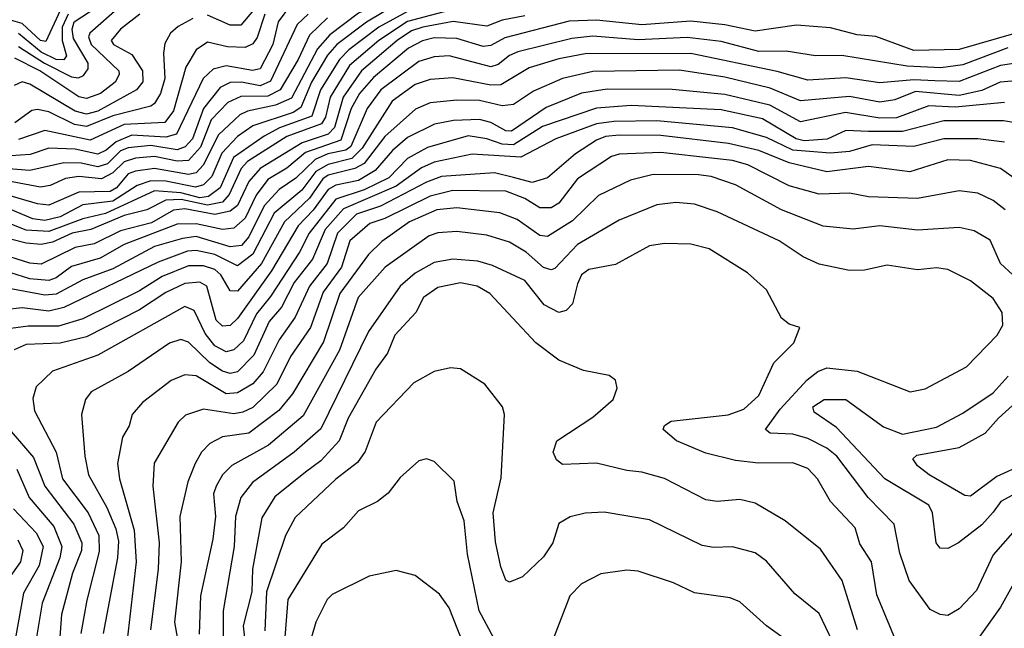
# Model space of a CAD drawing. Extents: x 1308313 to 1441400, y 959662 to 1036319.
# Tile 524 of 656: x 1400238 to 1402845, y 974879 to 976490. Entities that reach past the tile are written whole.
import ezdxf

# ---------------------------------------------------------------- set-up
doc = ezdxf.new("R2010")
doc.units = 0

msp = doc.modelspace()

# ---------------------------------------------------------------- linework, layer by layer
at = {"layer": '0CON10XD'}
for points in [[(1400585.1, 976765.1), (1400615.5, 976745.5), (1400689.5, 976715), (1400693.5, 976705), (1400625, 976673), (1400466.6, 976615), (1400345.2, 976514.8), (1400307, 976433), (1400293.3, 976435), (1400245, 976480.5), (1400195, 976494.8)], [(1400928.6, 976601.5), (1400823.8, 976476.2), (1400795, 976475.7), (1400735, 976502)], [(1401265.2, 976565.2), (1401235, 976564.5), (1401215, 976556.2), (1401185, 976530.2), (1401135, 976507.5), (1401059.3, 976450.7), (1401026.4, 976413.6), (1400957.3, 976282.7), (1400915, 976264.4), (1400841.5, 976248.5), (1400821.2, 976238.8), (1400764.3, 976185.7), (1400723.6, 976105), (1400705, 976084.9), (1400685, 976080.4), (1400595, 976096), (1400545, 976089.5), (1400525, 976081.8), (1400494.1, 976045), (1400477.8, 976035), (1400395, 976033.5), (1400315, 975999.6), (1400285, 976003.1), (1400167.3, 976037.3)], [(1400235, 976419.2), (1400304.2, 976375), (1400375, 976338.9), (1400393.8, 976336.2), (1400407.3, 976342.7), (1400419.5, 976360.5), (1400419.5, 976375), (1400380.7, 976440.7), (1400376.8, 976465), (1400382.7, 976485), (1400486.3, 976553.7)], [(1401401.9, 976521.9), (1401265, 976485.3), (1401189, 976435), (1401111.1, 976368.9), (1401060.2, 976285), (1401047.3, 976232.7), (1401037.1, 976215), (1400945, 976180.9), (1400841.1, 976115), (1400824.1, 976095.9), (1400792.7, 976027.3), (1400775, 976007.6), (1400735, 975999.3), (1400665.5, 976014.5), (1400625, 976012.4), (1400575, 975986.9), (1400515, 975971.7), (1400426.5, 975935), (1400377.2, 975925), (1400325, 975901.2), (1400295, 975895.1), (1400255, 975898.2), (1400175, 975919.3)], [(1401243.9, 976536.1), (1401156, 976484), (1401077.7, 976425), (1401053.3, 976396.7), (1401010.6, 976325), (1400982.4, 976257.6), (1400961.7, 976245), (1400855, 976209.4), (1400815, 976180.8), (1400772.9, 976137.1), (1400747.1, 976075), (1400725, 976052.7), (1400703.3, 976046.7), (1400625, 976062.4), (1400585, 976064), (1400549, 976051), (1400485, 976009.6), (1400405, 975999.9), (1400345, 975968.6), (1400305, 975958.3), (1400273, 975963), (1400195, 975995.8)], [(1400955, 976528.4), (1400922.6, 976485), (1400908.6, 976425), (1400875, 976360.3), (1400854.6, 976355.4), (1400785, 976368.4), (1400750.2, 976359.8), (1400723.7, 976335), (1400653.1, 976186.9), (1400625, 976179.5), (1400535, 976184.6), (1400493.3, 976166.7), (1400466.7, 976145), (1400445, 976134.7), (1400385, 976147.3), (1400315, 976150.1), (1400266.3, 976133.7), (1400215, 976129.7)], [(1400504.2, 976525), (1400423.8, 976455), (1400420.1, 976445), (1400427.3, 976425), (1400500.2, 976355), (1400501.2, 976345), (1400490.6, 976325), (1400451.9, 976295), (1400415, 976281.4), (1400395, 976286.3), (1400291.6, 976355), (1400225, 976388.2)], [(1401001.5, 976505), (1400972.6, 976477.4), (1400902.1, 976327.8), (1400875, 976315.4), (1400825, 976325.3), (1400795.7, 976324.3), (1400769.2, 976310.8), (1400725, 976255.6), (1400695.3, 976175), (1400676.6, 976153.4), (1400655, 976146.1), (1400585, 976157.4), (1400525, 976150.7), (1400505, 976142.9), (1400470.8, 976109.1), (1400445, 976101), (1400400.7, 976110.7), (1400355, 976111.2), (1400265, 976090.7), (1400085, 976105.5)], [(1401575, 976500.4), (1401515, 976489.2), (1401475, 976473.4), (1401385.6, 976485.6), (1401305, 976470.6), (1401275, 976460.5), (1401237.1, 976435), (1401143.3, 976355), (1401094.2, 976285), (1401071.2, 976205), (1401055, 976187.1), (1400985.9, 976164.1), (1400875, 976096.7), (1400845, 976061.7), (1400815, 975998.6), (1400795, 975983.2), (1400755, 975974.9), (1400675, 975989.6), (1400645, 975986.1), (1400587.3, 975952.7), (1400505, 975931.4), (1400435, 975897), (1400385, 975887), (1400295, 975842.6), (1400265, 975845.9), (1400175, 975874)], [(1401053.4, 976495), (1401005, 976449.5), (1400975.3, 976385), (1400927.7, 976305), (1400895, 976287.5), (1400823.2, 976286.8), (1400789.2, 976270.8), (1400744.9, 976225.1), (1400716.8, 976153.2), (1400685, 976117.2), (1400655, 976116), (1400595, 976127.8), (1400545, 976123.8), (1400515, 976113.9), (1400485, 976084.5), (1400455, 976069.3), (1400395, 976074.9), (1400359.7, 976069.7), (1400318.8, 976051.2), (1400293, 976047), (1400175, 976068.9)], [(1400555.8, 976505), (1400505, 976465.2), (1400480.5, 976435), (1400486.4, 976425), (1400535, 976398.3), (1400563.3, 976355), (1400563.8, 976326.2), (1400547.5, 976305), (1400445, 976247.8), (1400415, 976240), (1400385, 976248.5), (1400265, 976319.8), (1400245, 976325.5), (1400223.8, 976316.2)], [(1400696.5, 976493.5), (1400658.1, 976471.9), (1400637.1, 976455), (1400622.7, 976427.3), (1400618.6, 976401.4), (1400622.8, 976335), (1400610.5, 976295), (1400595, 976268.7), (1400585, 976261.4), (1400485, 976235.7), (1400415, 976207.8), (1400383.1, 976213.1), (1400315, 976246), (1400285, 976253), (1400270.5, 976249.5), (1400225, 976217.6)], [(1400887.5, 976505), (1400866.6, 976443.4), (1400855, 976426.1), (1400835, 976417.1), (1400788.7, 976418.7), (1400735, 976430.6), (1400705, 976410.6), (1400677.9, 976365), (1400645, 976249.1), (1400622.1, 976217.9), (1400515, 976212.5), (1400425, 976171.3), (1400305, 976197), (1400235, 976172.7)], [(1400366.5, 976505), (1400350.9, 976470.9), (1400350.7, 976435), (1400362, 976395), (1400355, 976384.2), (1400335, 976385.3), (1400295, 976404.3), (1400235, 976453.9)], [(1401265, 976512), (1401189.3, 976470.7), (1401109.2, 976410.8), (1401084.7, 976385.3), (1401034.7, 976305), (1401011.9, 976235), (1400926.3, 976203.7), (1400885, 976181.7)], [(1402875, 976454.9), (1402725, 976411.3), (1402605, 976409.1), (1402505, 976446), (1402455, 976450.3), (1402385, 976469), (1402295, 976476), (1402185, 976460.4), (1402105, 976477.1), (1402015, 976486.4), (1401885, 976477), (1401765, 976488.9), (1401693.2, 976486.8), (1401522.1, 976442.1), (1401485, 976422), (1401465, 976419), (1401395, 976440.6), (1401335, 976442.4), (1401304.8, 976434.8), (1401267.1, 976415), (1401175, 976337.4), (1401137.9, 976295), (1401115.8, 976255), (1401088.3, 976171.7), (1400995, 976138.7), (1400945, 976097.4), (1400895, 976067.1), (1400864.1, 976025.9), (1400834.8, 975965.2), (1400805, 975938.5), (1400775.1, 975934.9), (1400705, 975949.9), (1400655, 975948.5), (1400514.9, 975895.1), (1400451, 975859), (1400375, 975837.1), (1400335, 975806.7), (1400315, 975799.7), (1400265, 975804), (1400180.5, 975830.5)], [(1402853.9, 976416.1), (1402735, 976370.8), (1402677.1, 976362.9), (1402587.7, 976367.7), (1402415, 976395.5), (1402345.2, 976394.8), (1402267.3, 976407.3), (1402195, 976406.4), (1402095, 976432.8), (1402005, 976442.8), (1401875, 976437.1), (1401755, 976446.6), (1401699.5, 976440.5), (1401556.7, 976405), (1401534.4, 976395.6), (1401505, 976371.5), (1401485, 976365.4), (1401375, 976394.3), (1401335, 976392.4), (1401295, 976380), (1401194.6, 976305), (1401158.1, 976255), (1401115, 976154.9), (1401101.9, 976145), (1401053.9, 976135), (1401020, 976120), (1400969.4, 976070.6), (1400925, 976040.5), (1400885, 975997.8), (1400845.1, 975915), (1400825, 975892.4), (1400795, 975888.5), (1400705, 975916.1), (1400668.8, 975911.2), (1400595, 975889.8), (1400485, 975830.8), (1400405, 975801.2), (1400335, 975763.3), (1400305, 975760.6), (1400215, 975777.4)], [(1402887, 976377), (1402835, 976369), (1402725, 976326.5), (1402661.1, 976328.9), (1402605, 976331.5), (1402515, 976323.3), (1402425, 976336.2), (1402325, 976330.4), (1402243.1, 976353.1), (1402015, 976400.5), (1401735, 976399.9), (1401665, 976386.9), (1401586.8, 976363.2), (1401511.8, 976318.2), (1401485, 976317.4), (1401385, 976336), (1401325, 976332), (1401285, 976318.6), (1401223.9, 976275), (1401145, 976150.4), (1401117.5, 976122.5), (1401055, 976106.5), (1401022, 976088), (1400985, 976038.6), (1400911.8, 975978.2), (1400855, 975869.4), (1400815, 975838.3), (1400755, 975868.6), (1400705, 975879.6), (1400682.6, 975877.4), (1400605, 975848.6), (1400355, 975728.1), (1400315, 975718.3), (1400245, 975727.3), (1400197.5, 975722.5)], [(1402865, 976327.3), (1402833.6, 976325), (1402785, 976303.3), (1402725, 976289.8), (1402610, 976300), (1402555, 976277.9), (1402515, 976271.6), (1402435, 976287.2), (1402305, 976275.7), (1402225, 976309.3), (1402105, 976338.3), (1401985, 976357.1), (1401755, 976353.5), (1401675, 976334.9), (1401598.7, 976301.3), (1401545, 976266.2), (1401515, 976262.6), (1401455, 976276.5), (1401395, 976277.1), (1401325, 976270.5), (1401286.2, 976253.8), (1401205, 976180.7), (1401150, 976110), (1401125, 976096.2), (1401055, 976078.3), (1401041, 976069), (1401005, 976017.8), (1400939.3, 975955), (1400878.2, 975845), (1400815, 975771.5), (1400795, 975772.3), (1400770.7, 975815), (1400755, 975828.7), (1400725, 975838.6), (1400685, 975838.7), (1400615, 975810.2), (1400555, 975772.8), (1400405, 975698.3), (1400340.8, 975679.2), (1400261, 975679), (1400215, 975672.6)], [(1402845, 976271.5), (1402715, 976258.7), (1402645, 976262.3), (1402559.7, 976230.3), (1402515, 976229.7), (1402424.2, 976244.2), (1402305, 976219.6), (1402223.9, 976263.9), (1402105, 976292.1), (1401965, 976305.7), (1401793.7, 976306.3), (1401725, 976295.9), (1401632.1, 976257.9), (1401540, 976195), (1401525, 976195.9), (1401485, 976218.5), (1401455, 976225.8), (1401386.7, 976223.3), (1401336.7, 976213.3), (1401265, 976178.1), (1401225, 976144), (1401179.1, 976090.9), (1401135, 976064.9), (1401075, 976052.1), (1401055, 976040.7), (1401015, 975986), (1400975, 975944.8), (1400904.6, 975825.4), (1400815, 975699.4), (1400795, 975680.4), (1400775, 975679), (1400757.9, 975695), (1400733.9, 975785), (1400715, 975795.7), (1400675, 975791.5), (1400625, 975768.3), (1400555, 975721.9), (1400415, 975650.7), (1400345, 975633.9), (1400255, 975629.9), (1400223.9, 975616.1)], [(1402885, 976215.4), (1402842.4, 976222.4), (1402685, 976222.7), (1402575.6, 976194.4), (1402485, 976194.7), (1402425, 976197.2), (1402375.6, 976174.4), (1402315, 976169.8), (1402294, 976175), (1402205, 976227.6), (1402095, 976251.5), (1401856.5, 976263.5), (1401765, 976256.5), (1401622.2, 976207.8), (1401545, 976159.2), (1401515, 976160.5), (1401475, 976175.3), (1401425, 976183.1), (1401318.1, 976151.9), (1401265, 976123), (1401215, 976071.5), (1401150.5, 976039.5), (1401075, 976015.1), (1401004.9, 975925), (1400978.9, 975875), (1400902.3, 975757.7), (1400865, 975711.7), (1400830.4, 975639.6), (1400805, 975616.1), (1400785, 975611.2), (1400755, 975626.6), (1400729, 975659), (1400700.4, 975720.4), (1400675, 975730.7), (1400445, 975602.5), (1400325, 975560), (1400281.5, 975518.5), (1400272.9, 975487.1), (1400277.8, 975455), (1400334.5, 975345), (1400351.9, 975275), (1400419.3, 975185), (1400447.3, 975125), (1400448.2, 975081.8), (1400416.3, 974953.7), (1400399.8, 974865)], [(1402845, 976166.4), (1402775, 976174.9), (1402685, 976174.6), (1402605, 976154.3), (1402495, 976158.7), (1402435, 976141.6), (1402385, 976136.9), (1402285, 976145.2), (1402215, 976178.6), (1402125, 976204.4), (1401925, 976222.7), (1401810.6, 976220.6), (1401765.5, 976214.5), (1401657.3, 976175), (1401565, 976126.7), (1401435.9, 976134.1), (1401335, 976112.8), (1401301.6, 976098.4), (1401235, 976049.7), (1401095, 975989.2), (1401046.8, 975935), (1401013.4, 975856.6), (1400965.1, 975794.9), (1400931.1, 975728.9), (1400899, 975691), (1400858.2, 975601.8), (1400815, 975558.2), (1400795, 975553.1), (1400775, 975559.3), (1400741.9, 975581.9), (1400685, 975636.9), (1400665, 975643.3), (1400635, 975633.7), (1400525, 975558.4), (1400427.3, 975505), (1400412.5, 975485), (1400401.5, 975445), (1400410.4, 975335), (1400420.5, 975285), (1400468.8, 975198.8), (1400492.4, 975142.4), (1400499.4, 975109.4), (1400497.5, 975065), (1400459.3, 974865)], [(1400885, 976181.7), (1400804.3, 976125.7), (1400768.5, 976045), (1400738.2, 976021.8), (1400715, 976019), (1400665, 976032), (1400595, 976036.8), (1400465, 975977.6), (1400405, 975963.2), (1400315, 975929.7), (1400255, 975933.2), (1400195, 975956.9)], [(1402879.8, 976065), (1402835, 976095.9), (1402755, 976117.3), (1402695, 976119.1), (1402595, 976087.8), (1402485, 976101.2), (1402375, 976087.1), (1402275, 976111.5), (1402195, 976144), (1402115, 976162.2), (1401935, 976183.4), (1401825, 976184.5), (1401788.9, 976181.1), (1401765, 976171.4), (1401709.8, 976135), (1401635, 976071.7), (1401595, 976059.5), (1401545, 976072.8), (1401495, 976084.9), (1401354.9, 976075.1), (1401315, 976060.5), (1401193.1, 975996.9), (1401130, 975975), (1401079.2, 975925), (1401052.2, 975845), (1401005.6, 975785), (1400967.4, 975702.6), (1400925, 975643), (1400882.5, 975557.5), (1400855, 975526.5), (1400815, 975502.3), (1400785, 975500.1), (1400705, 975547.2), (1400675, 975549.8), (1400638.8, 975535), (1400563.1, 975476.9), (1400535.9, 975445), (1400527.6, 975415), (1400510.3, 975385), (1400496.9, 975315), (1400502.5, 975275), (1400541.1, 975138.9), (1400546.1, 975055), (1400520.3, 974825)], [(1402846.6, 975986.5), (1402815, 976011.7), (1402775, 976030.7), (1402725, 976037.5), (1402615, 976016.7), (1402485, 976021.7), (1402435, 976031.3), (1402355, 976028.5), (1402275, 976050.5), (1402165.8, 976105.8), (1402125, 976117.9), (1402077.2, 976122.8), (1401935, 976138.4), (1401825, 976134.5), (1401805, 976127.9), (1401715, 976068.6), (1401665.1, 976004.9), (1401645, 975992.5), (1401615, 975992.1), (1401575, 976017.3), (1401525, 976036.7), (1401385, 976038.3), (1401325, 976022.8), (1401205, 975964.2), (1401165, 975950.9), (1401112, 975905), (1401090.1, 975835), (1401041.3, 975768.7), (1401007.8, 975675), (1400955, 975598.3), (1400918.7, 975525), (1400855, 975463.9), (1400829.3, 975450.7), (1400805, 975446.7), (1400725, 975458.8), (1400676.7, 975443.3), (1400657.5, 975425), (1400593.9, 975316.1), (1400590.3, 975255), (1400607, 975105), (1400604.9, 975035.1), (1400584.8, 974875)], [(1402867.2, 975815), (1402834.3, 975845), (1402807, 975907), (1402765, 975931.6), (1402725, 975940), (1402615, 975933.2), (1402515, 975944.3), (1402445, 975935.3), (1402365, 975943.4), (1402255, 975987), (1402132.8, 976052.8), (1402068.6, 976075), (1402035, 976079.8), (1401915, 976080.4), (1401855, 976065.6), (1401770.8, 976025), (1401701.9, 975958.1), (1401635, 975916.3), (1401615, 975919.1), (1401555, 975961.2), (1401508.8, 975978.8), (1401395, 975992.1), (1401342.7, 975987.3), (1401270.5, 975955), (1401196.7, 975903.2), (1401161.4, 975868.6), (1401085.6, 975765), (1401042.5, 975637.5), (1400960.7, 975499.3), (1400924.5, 975455.5), (1400845, 975395.5), (1400775, 975385.8), (1400741.9, 975368.1), (1400719.2, 975345), (1400703, 975315), (1400683.1, 975266.9), (1400662.4, 975175), (1400665.8, 975055), (1400648.1, 974895), (1400670.5, 974765)], [(1402886.1, 975153.9), (1402815, 975073.2), (1402771.1, 974978.9), (1402725, 974930.4), (1402695, 974913.1), (1402675, 974915.6), (1402648.6, 974928.6), (1402592.8, 975005), (1402568, 975078), (1402553.1, 975155), (1402484.3, 975225), (1402401.1, 975335), (1402375, 975356), (1402325, 975381.5), (1402285, 975392.5), (1402225.2, 975395.2), (1402212.5, 975405), (1402251.1, 975458.9), (1402322.9, 975537.1), (1402351, 975559), (1402375, 975568.3), (1402455, 975559.8), (1402595.3, 975504.7), (1402635, 975513.1), (1402745, 975571.2), (1402825.5, 975655), (1402841.1, 975681.1), (1402838.7, 975715), (1402815, 975751.8), (1402755, 975799.3), (1402695, 975829.2), (1402665, 975833.1), (1402615, 975828.2), (1402535, 975840.3), (1402475, 975827.3), (1402435, 975826.6), (1402355, 975843.3), (1402312.2, 975862.2), (1402248.5, 975905), (1402085, 975981.4), (1402025, 976002.3), (1401975, 976006.5), (1401925, 976000.2), (1401825, 975959.5), (1401715, 975894.8), (1401655, 975831.6), (1401645, 975828), (1401624.5, 975834.5), (1401579.3, 975875), (1401535, 975901.2), (1401475, 975920), (1401395, 975929.1), (1401345, 975926), (1401322, 975918), (1401206, 975835), (1401134.2, 975755), (1401084.7, 975615.3), (1400988.2, 975441.8), (1400896.4, 975363.6), (1400799.7, 975310.3), (1400775.2, 975285), (1400758.3, 975255), (1400751.5, 975235), (1400756.4, 975175), (1400749.6, 975115), (1400717.1, 974965), (1400713.2, 974863.2)], [(1402585, 974780.4), (1402507.3, 974967.3), (1402493.4, 975055), (1402462.5, 975102.5), (1402450, 975145), (1402384.6, 975215), (1402350.3, 975275), (1402325, 975302.1), (1402285, 975316.7), (1402194.1, 975315.9), (1402133.2, 975323.2), (1402055, 975342.2), (1401976.7, 975375), (1401941.9, 975405), (1401945, 975415.8), (1401962.8, 975427.2), (1402114, 975444), (1402155, 975459.3), (1402194.5, 975495), (1402235, 975581.5), (1402287.5, 975635), (1402303.3, 975675), (1402275, 975684.3), (1402255, 975700), (1402215.6, 975775), (1402165, 975820), (1402063.2, 975883.2), (1402015, 975895.8), (1401945, 975897.8), (1401905, 975891.5), (1401815, 975841.8), (1401745, 975829.2), (1401725.4, 975815), (1401715, 975790.8), (1401702, 975738), (1401685, 975720.4), (1401665, 975715.3), (1401626.8, 975735), (1401575, 975800), (1401489.7, 975839.7), (1401451.2, 975851.2), (1401385, 975856.3), (1401335, 975847.6), (1401285, 975818.8), (1401245.2, 975785), (1401161.5, 975665), (1401035, 975406.7), (1400964.7, 975345.3), (1400854.2, 975265), (1400823.5, 975225), (1400809.4, 975175), (1400805.5, 975095), (1400776.4, 974925), (1400777.1, 974835)], [(1402456.5, 974875), (1402415.2, 975005.2), (1402358.3, 975088.3), (1402265, 975163.4), (1402185, 975210.3), (1402145, 975219.6), (1402085, 975214.7), (1402055, 975218.8), (1401945.2, 975275.2), (1401885, 975292.4), (1401845, 975296.8), (1401765, 975315.7), (1401675, 975312.5), (1401659.2, 975325), (1401650.8, 975345), (1401660, 975375), (1401755, 975437.7), (1401809.4, 975485), (1401819.4, 975515), (1401815.6, 975535.6), (1401798.3, 975548.3), (1401731.1, 975561.1), (1401665, 975588.5), (1401604.3, 975634.3), (1401483.1, 975765), (1401449.4, 975785), (1401405, 975793.2), (1401345, 975780.9), (1401307.3, 975755), (1401286.8, 975715), (1401231.5, 975655), (1401212.2, 975607.8), (1401181.2, 975565), (1401107.7, 975435), (1401084.1, 975375), (1401035, 975321.9), (1400995, 975292.5), (1400913.2, 975226.8), (1400879.1, 975170.9), (1400854.6, 975035), (1400852.5, 974975), (1400830.1, 974885), (1400837.4, 974815)], [(1402408.1, 974805), (1402355, 974917.7), (1402290.3, 974970.3), (1402215, 975056.4), (1402185, 975079.1), (1402125, 975094.6), (1402075, 975092.7), (1402045, 975098), (1401905, 975166), (1401785, 975186.7), (1401735, 975183.9), (1401695, 975174.1), (1401665, 975156.4), (1401649.2, 975105), (1401625, 975068.2), (1401568.8, 975015), (1401535, 975000.8), (1401525, 975006.7), (1401511.9, 975041.9), (1401498, 975108), (1401491.5, 975185), (1401512.8, 975277.2), (1401521.5, 975445), (1401516.7, 975465), (1401469.2, 975525), (1401405, 975565.6), (1401378.9, 975568.9), (1401335, 975559.1), (1401281.2, 975528.8), (1401181.9, 975425), (1401153, 975347), (1401132.5, 975317.5), (1401075, 975273.7), (1400967.7, 975172.3), (1400942.2, 975125), (1400891.6, 974975), (1400887.5, 974872.5)], [(1402905, 975252.7), (1402835.9, 975215), (1402815, 975186.5), (1402785, 975152.5), (1402723.5, 975105), (1402695, 975090.3), (1402675, 975090.8), (1402664.2, 975105), (1402654.8, 975185), (1402644.5, 975204.5), (1402528.2, 975275), (1402400.2, 975410.2), (1402341.5, 975451.5), (1402338.2, 975465), (1402367.5, 975485), (1402425, 975484.5), (1402525, 975412.2), (1402575, 975392.6), (1402665, 975411.6), (1402735, 975448.4), (1402815, 975502.5), (1402855, 975546.2)], [(1402895, 975312.9), (1402825, 975281.2), (1402755, 975228.3), (1402740.5, 975230.5), (1402646.2, 975285), (1402615, 975309.4), (1402602.5, 975327.5), (1402612.8, 975337.2), (1402725, 975357.8), (1402794.4, 975395.6), (1402828.9, 975435), (1402895, 975494.1)], [(1400194.2, 975425), (1400275, 975331.1), (1400304.9, 975254.9), (1400381.7, 975155), (1400402.5, 975105), (1400401.8, 975085), (1400378, 975025), (1400348.5, 974915), (1400338.7, 974785)], [(1401492.9, 974852.9), (1401454.9, 974924.9), (1401424, 975075), (1401415, 975163.3), (1401396.7, 975215), (1401388.5, 975268.5), (1401335, 975320.8), (1401315, 975327.5), (1401295, 975322.5), (1401245, 975278.1), (1401213.2, 975236.8), (1401185.3, 975214.7), (1401135, 975190), (1401095.5, 975145), (1401038.2, 975101.8), (1400948.4, 974955), (1400940.5, 974855)], [(1400230.5, 975300.5), (1400263.4, 975225), (1400328.4, 975148.4), (1400349.3, 975095), (1400344.4, 975065), (1400297.9, 974945), (1400283, 974855)], [(1400222, 975195), (1400281.6, 975131.6), (1400300.1, 975095), (1400289.3, 975045), (1400248.3, 974971.7), (1400220.3, 974815)], [(1400233.2, 975113.2), (1400246.7, 975085), (1400240, 975055), (1400197.5, 974995)], [(1401422.4, 974812.4), (1401375, 974933.1), (1401349.2, 974969.1), (1401285, 975018.9), (1401235, 975032.2), (1401162.9, 975017.1), (1401065, 974968), (1401052.2, 974955), (1401022.2, 974895), (1401011, 974855)], [(1402290.7, 974830.7), (1402215.5, 974885), (1402145, 974949.1), (1402119.2, 974959.2), (1402025, 974972.8), (1401969, 974999), (1401875, 975030.4), (1401845, 975033.1), (1401777, 975023), (1401725, 974996.2), (1401694.6, 974965), (1401653.3, 974856.7)], [(1402874, 975006), (1402834.4, 974935), (1402725, 974781.6)]]:
    msp.add_lwpolyline(points, dxfattribs=at)

doc.saveas('drawing.dxf')
